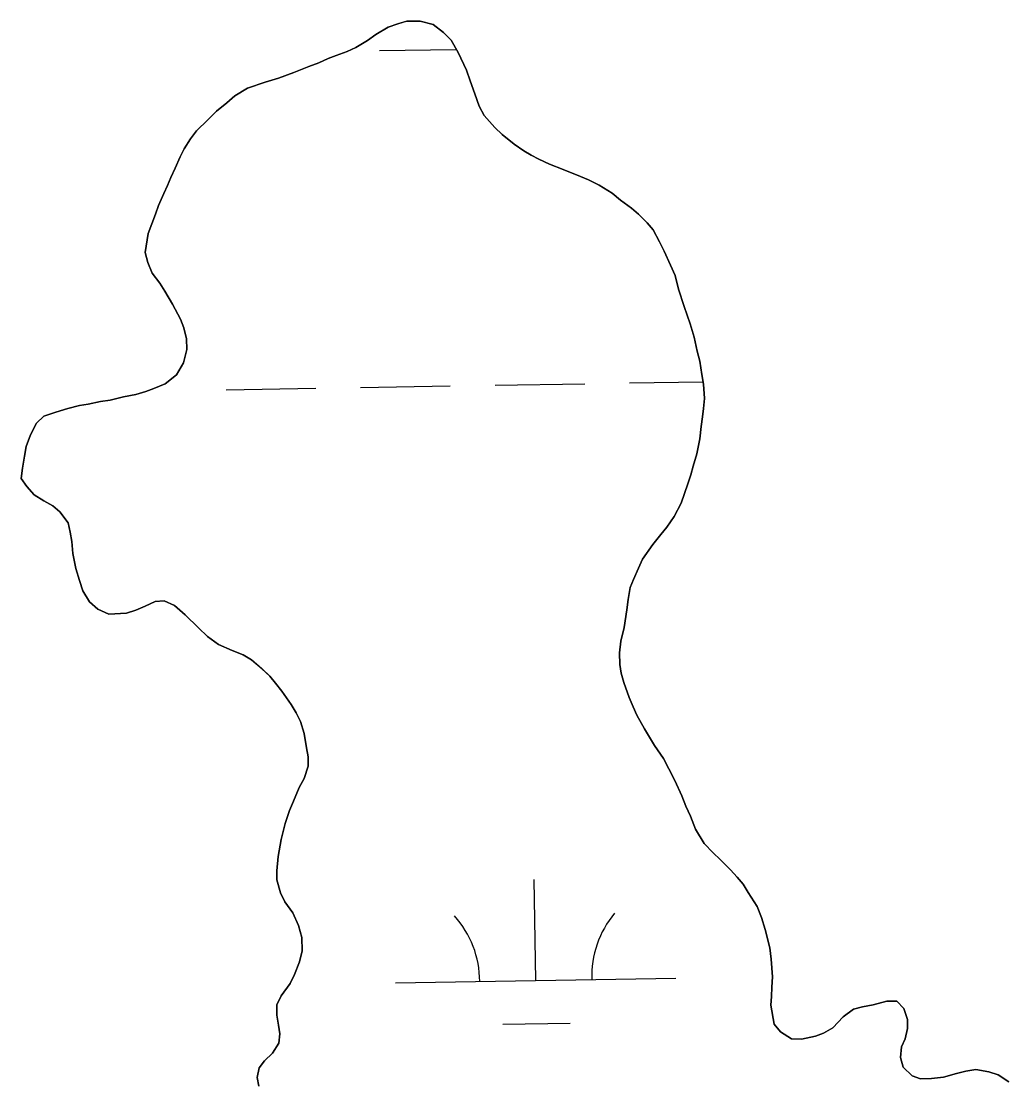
# Model space of a CAD drawing. Extents: x 3887375 to 3925618, y 296674 to 322633.
# Drawn here: x 3914554.8 to 3914907.2, y 304202.9 to 304581.4 of the extents above; entities that cross this region are included whole.
import ezdxf

# ---------------------------------------------------------------- set-up
doc = ezdxf.new("R2010")
doc.units = 0
doc.layers.add('V-TOPO-SHOR', color=7, linetype='Continuous')
doc.layers.add('V-WETL-SWMP', color=7, linetype='Continuous')

msp = doc.modelspace()

# ---------------------------------------------------------------- linework, layer by layer
at = {"layer": 'V-TOPO-SHOR'}
for points in [[(3914833.23, 304218.09), (3914829.68, 304218.25), (3914825.76, 304220.72), (3914823.44, 304223.55), (3914822.34, 304230.3), (3914822.51, 304233.32), (3914822.67, 304236.7), (3914822.83, 304240.43), (3914822.45, 304246.65), (3914821.9, 304250.73), (3914820.27, 304257.3), (3914819.01, 304261.56), (3914817.4, 304265.47), (3914814.18, 304270.43), (3914812.39, 304273.44), (3914810.25, 304275.92), (3914807.92, 304278.58), (3914804.18, 304282.29), (3914801.68, 304284.59), (3914798.47, 304287.95), (3914795.42, 304293.09), (3914793.63, 304297.71), (3914792.01, 304301.25), (3914790.58, 304304.98), (3914788.06, 304310.48), (3914785.92, 304314.55), (3914783.94, 304318.28), (3914780.73, 304322.89), (3914778.94, 304325.9), (3914777.15, 304328.91), (3914774.46, 304333.7), (3914773.21, 304336.72), (3914771.77, 304340.09), (3914769.79, 304345.41), (3914768.89, 304348.78), (3914768.35, 304351.8), (3914768.33, 304355.96), (3914768.74, 304360.15), (3914770, 304364.99), (3914770.96, 304371.32), (3914771.38, 304375.02), (3914772.07, 304379.29), (3914773.3, 304382.13), (3914775.06, 304386.23), (3914776.47, 304389.43), (3914780.18, 304394.6), (3914783.01, 304398.17), (3914785.13, 304400.84), (3914787.78, 304404.59), (3914790.25, 304409.39), (3914792.7, 304416.33), (3914793.76, 304419.54), (3914794.63, 304422.56), (3914795.86, 304427.01), (3914796.9, 304432.34), (3914797.42, 304436.79), (3914797.93, 304440.17), (3914798.28, 304443.19), (3914798.62, 304446.74), (3914798.24, 304451.9), (3914797.7, 304455.27), (3914796.96, 304460.07), (3914796.06, 304463.61), (3914794.97, 304468.59), (3914793.53, 304473.38), (3914791.37, 304479.59), (3914789.39, 304485.8), (3914788.13, 304490.59), (3914786.51, 304494.32), (3914784.18, 304499.28), (3914782.57, 304502.65), (3914780.24, 304506.91), (3914778.1, 304509.39), (3914775.06, 304512.57), (3914772.57, 304514.69), (3914768.65, 304517.52), (3914765.62, 304519.99), (3914760.98, 304522.82), (3914757.24, 304524.76), (3914754.4, 304525.99), (3914748.17, 304528.45), (3914743.36, 304530.39), (3914739.44, 304532.15), (3914736.77, 304533.56), (3914734.1, 304535.15), (3914730.71, 304537.44), (3914726.43, 304540.98), (3914723.76, 304543.45), (3914720.01, 304547.7), (3914718.22, 304551.07), (3914716.6, 304555.51), (3914714.98, 304560.12), (3914713.72, 304563.85), (3914710.67, 304570.23), (3914708.17, 304574.66), (3914705.49, 304577.32), (3914701.75, 304580.14), (3914697.12, 304581.37), (3914692.33, 304581.35), (3914689.13, 304580.45), (3914685.76, 304579.19)], [(3914685.76, 304579.19), (3914681.33, 304576.68), (3914678.31, 304574.54), (3914674.24, 304572.03), (3914671.05, 304570.6), (3914667.14, 304569.16), (3914664.3, 304568.08), (3914660.93, 304566.47), (3914657.39, 304565.21), (3914652.06, 304563.05), (3914646.56, 304561.08), (3914641.77, 304559.64), (3914635.56, 304557.48), (3914630.95, 304554.79), (3914628.12, 304552.29), (3914624.4, 304549.26), (3914621.39, 304546.22), (3914617.32, 304542.3), (3914615.2, 304539.44), (3914612.91, 304535.88), (3914611.5, 304533.03), (3914609.74, 304528.94), (3914608.15, 304525.55), (3914606.92, 304522.71), (3914605.69, 304519.86), (3914603.75, 304515.58), (3914602.7, 304512.56), (3914600.06, 304505.62), (3914599.02, 304498.86), (3914599.93, 304495.31), (3914601.54, 304491.41), (3914604.22, 304487.87), (3914606.01, 304485.03), (3914608.7, 304480.42), (3914611.56, 304475.1), (3914612.82, 304471.91), (3914613.73, 304468), (3914613.92, 304464.27), (3914612.7, 304459.47), (3914610.23, 304455.2), (3914606.15, 304451.98), (3914602.07, 304450.36), (3914599.23, 304449.29), (3914595.68, 304448.2), (3914591.24, 304447.3), (3914586.45, 304446.21), (3914583.08, 304445.66), (3914578.64, 304444.76), (3914575.62, 304444.21), (3914571.36, 304443.13), (3914567.1, 304441.86), (3914562.84, 304440.42), (3914560.19, 304437.93), (3914558.07, 304433.83), (3914556.49, 304429.56), (3914555.97, 304426.18), (3914555.28, 304421.91), (3914554.76, 304418.18), (3914556.73, 304415.35), (3914559.4, 304412.34), (3914562.79, 304410.22), (3914565.99, 304408.45), (3914568.49, 304406.33), (3914571.53, 304402.43), (3914572.25, 304399.06), (3914572.8, 304395.69), (3914573.17, 304391.42), (3914574.26, 304386.1), (3914575.52, 304381.84), (3914576.79, 304378.11), (3914579.11, 304374.21), (3914582.14, 304371.56), (3914586.06, 304369.8), (3914592.28, 304370.18), (3914595.65, 304371.26), (3914599.02, 304372.7), (3914602.56, 304374.31), (3914605.76, 304374.5), (3914609.5, 304372.92), (3914613.25, 304369.56), (3914618.06, 304364.96), (3914621.28, 304361.77), (3914625.2, 304358.95), (3914630, 304356.83), (3914633.92, 304355.25), (3914636.95, 304353.49), (3914640.7, 304350.3), (3914643.55, 304347.65), (3914645.51, 304345.17), (3914647.83, 304342.34), (3914651.05, 304337.55), (3914652.84, 304334.54), (3914654.46, 304331.53), (3914655.72, 304327.27), (3914656.63, 304322.12), (3914657.17, 304318.92), (3914657.19, 304315.54), (3914655.79, 304311.1), (3914654.02, 304307.89), (3914651.91, 304303.08), (3914650.5, 304299.7)], [(3914650.5, 304299.7), (3914648.92, 304295.08), (3914647.52, 304289.38), (3914646.48, 304283.34), (3914645.97, 304278.18), (3914645.98, 304274.98), (3914647.25, 304270.37), (3914648.86, 304267.18), (3914651.72, 304263.28), (3914653.69, 304258.67), (3914654.96, 304254.41), (3914654.98, 304249.61), (3914654.1, 304245.7), (3914652.35, 304241.25), (3914650.76, 304238.04), (3914647.58, 304233.59), (3914645.99, 304230.38), (3914646.01, 304226.65), (3914646.56, 304223.1), (3914647.1, 304220.08), (3914646.76, 304216.7), (3914644.47, 304213.14), (3914641.64, 304210.46), (3914639.69, 304207.97), (3914639, 304204.41), (3914639.54, 304201.39)], [(3914907.22, 304202.94), (3914903.48, 304205.41), (3914900.1, 304206.46), (3914895.47, 304207.33), (3914891.92, 304206.78), (3914888.55, 304205.88), (3914883.93, 304204.62), (3914879.67, 304204.07), (3914875.76, 304204.05), (3914872.73, 304205.1), (3914869.52, 304208.11), (3914868.62, 304211.66), (3914868.96, 304215.39), (3914870.19, 304218.24), (3914871.06, 304221.98), (3914871.05, 304225.17), (3914869.79, 304229.08), (3914867.29, 304231.73), (3914863.74, 304231.72), (3914858.77, 304230.45), (3914855.04, 304229.73), (3914851.85, 304228.83), (3914848.12, 304226.14), (3914844.41, 304222.22), (3914841.04, 304220.25), (3914838.2, 304219.17), (3914833.23, 304218.09)]]:
    msp.add_lwpolyline(points, dxfattribs=at)
at = {"layer": 'V-WETL-SWMP'}
for p, q in [((3914689.13, 304580.45), (3914692.32, 304581.35)), ((3914692.32, 304581.35), (3914697.12, 304581.37)), ((3914697.12, 304581.37), (3914701.75, 304580.14)), ((3914681.33, 304576.68), (3914685.76, 304579.19)), ((3914685.76, 304579.19), (3914689.13, 304580.45)), ((3914701.75, 304580.14), (3914705.49, 304577.32)), ((3914705.49, 304577.32), (3914708.17, 304574.66)), ((3914674.24, 304572.03), (3914678.31, 304574.54)), ((3914678.31, 304574.54), (3914681.33, 304576.68)), ((3914708.17, 304574.66), (3914710.67, 304570.23)), ((3914667.14, 304569.16), (3914671.05, 304570.6)), ((3914671.05, 304570.6), (3914674.24, 304572.03)), ((3914682.69, 304570.86), (3914710.05, 304571.33)), ((3914710.67, 304570.23), (3914713.72, 304563.85)), ((3914657.39, 304565.21), (3914660.93, 304566.47)), ((3914660.93, 304566.47), (3914664.3, 304568.08)), ((3914664.3, 304568.08), (3914667.14, 304569.16)), ((3914646.56, 304561.08), (3914652.06, 304563.05)), ((3914652.06, 304563.05), (3914657.39, 304565.21)), ((3914713.72, 304563.85), (3914714.98, 304560.12)), ((3914635.56, 304557.48), (3914641.77, 304559.64)), ((3914641.77, 304559.64), (3914646.56, 304561.08)), ((3914714.98, 304560.12), (3914716.6, 304555.51)), ((3914628.12, 304552.29), (3914630.95, 304554.79)), ((3914630.95, 304554.79), (3914635.56, 304557.48)), ((3914716.6, 304555.51), (3914718.22, 304551.07)), ((3914624.4, 304549.26), (3914628.12, 304552.29)), ((3914718.22, 304551.07), (3914720.01, 304547.7)), ((3914621.39, 304546.22), (3914624.4, 304549.26)), ((3914720.01, 304547.7), (3914723.76, 304543.45)), ((3914617.32, 304542.3), (3914621.39, 304546.22)), ((3914723.76, 304543.45), (3914726.43, 304540.98)), ((3914612.91, 304535.88), (3914615.2, 304539.45)), ((3914615.2, 304539.45), (3914617.32, 304542.3)), ((3914726.43, 304540.98), (3914730.71, 304537.44)), ((3914611.5, 304533.03), (3914612.91, 304535.88)), ((3914730.71, 304537.44), (3914734.1, 304535.15)), ((3914609.74, 304528.94), (3914611.5, 304533.03)), ((3914734.1, 304535.15), (3914736.77, 304533.56)), ((3914736.77, 304533.56), (3914739.44, 304532.15)), ((3914739.44, 304532.15), (3914743.36, 304530.39)), ((3914608.15, 304525.55), (3914609.74, 304528.94)), ((3914743.36, 304530.39), (3914748.17, 304528.45)), ((3914748.17, 304528.45), (3914754.4, 304525.99)), ((3914606.92, 304522.71), (3914608.15, 304525.55)), ((3914754.4, 304525.99), (3914757.24, 304524.76)), ((3914757.24, 304524.76), (3914760.98, 304522.82)), ((3914605.69, 304519.86), (3914606.92, 304522.71)), ((3914760.98, 304522.82), (3914765.62, 304519.99)), ((3914603.75, 304515.58), (3914605.69, 304519.86)), ((3914765.62, 304519.99), (3914768.65, 304517.52)), ((3914768.65, 304517.52), (3914772.57, 304514.69)), ((3914602.7, 304512.56), (3914603.75, 304515.58)), ((3914772.57, 304514.69), (3914775.06, 304512.57)), ((3914600.06, 304505.62), (3914602.7, 304512.56)), ((3914775.06, 304512.57), (3914778.1, 304509.39)), ((3914778.1, 304509.39), (3914780.24, 304506.91)), ((3914599.02, 304498.86), (3914600.06, 304505.62)), ((3914780.24, 304506.91), (3914782.57, 304502.65)), ((3914782.57, 304502.65), (3914784.18, 304499.28)), ((3914599.93, 304495.31), (3914599.02, 304498.86)), ((3914784.18, 304499.28), (3914786.51, 304494.32)), ((3914601.54, 304491.41), (3914599.93, 304495.31)), ((3914786.51, 304494.32), (3914788.13, 304490.59)), ((3914604.22, 304487.87), (3914601.54, 304491.41)), ((3914788.13, 304490.59), (3914789.39, 304485.8)), ((3914606.01, 304485.03), (3914604.22, 304487.87)), ((3914608.7, 304480.42), (3914606.01, 304485.03)), ((3914789.39, 304485.8), (3914791.37, 304479.59)), ((3914611.56, 304475.1), (3914608.7, 304480.42)), ((3914791.37, 304479.59), (3914793.53, 304473.38)), ((3914612.82, 304471.91), (3914611.56, 304475.1)), ((3914613.72, 304468), (3914612.82, 304471.91)), ((3914793.53, 304473.38), (3914794.97, 304468.59)), ((3914613.92, 304464.27), (3914613.72, 304468)), ((3914794.97, 304468.59), (3914796.06, 304463.61)), ((3914612.69, 304459.47), (3914613.92, 304464.27)), ((3914796.06, 304463.61), (3914796.96, 304460.06)), ((3914796.96, 304460.06), (3914797.69, 304455.27)), ((3914610.22, 304455.2), (3914612.69, 304459.47)), ((3914606.15, 304451.98), (3914610.22, 304455.2)), ((3914771.89, 304452.3), (3914798.1, 304452.75)), ((3914797.69, 304455.27), (3914798.24, 304451.9)), ((3914595.68, 304448.2), (3914599.23, 304449.29)), ((3914599.23, 304449.29), (3914602.07, 304450.36)), ((3914602.07, 304450.36), (3914606.15, 304451.98)), ((3914627.91, 304449.83), (3914659.91, 304450.38)), ((3914675.9, 304450.66), (3914707.9, 304451.21)), ((3914723.9, 304451.48), (3914755.89, 304452.03)), ((3914798.24, 304451.9), (3914798.62, 304446.74)), ((3914578.64, 304444.76), (3914583.08, 304445.66)), ((3914583.08, 304445.66), (3914586.45, 304446.21)), ((3914586.45, 304446.21), (3914591.24, 304447.3)), ((3914591.24, 304447.3), (3914595.68, 304448.2)), ((3914798.62, 304446.74), (3914798.28, 304443.19)), ((3914562.84, 304440.43), (3914567.1, 304441.86)), ((3914567.1, 304441.86), (3914571.36, 304443.13)), ((3914571.36, 304443.13), (3914575.62, 304444.21)), ((3914575.62, 304444.21), (3914578.64, 304444.76)), ((3914798.28, 304443.19), (3914797.94, 304440.17)), ((3914558.07, 304433.83), (3914560.19, 304437.93)), ((3914560.19, 304437.93), (3914562.84, 304440.43)), ((3914797.94, 304440.17), (3914797.42, 304436.79)), ((3914556.49, 304429.56), (3914558.07, 304433.83)), ((3914797.42, 304436.79), (3914796.9, 304432.34)), ((3914796.9, 304432.34), (3914795.86, 304427.01)), ((3914555.28, 304421.91), (3914555.97, 304426.18)), ((3914555.97, 304426.18), (3914556.49, 304429.56)), ((3914795.86, 304427.01), (3914794.63, 304422.56)), ((3914794.63, 304422.56), (3914793.76, 304419.54)), ((3914554.76, 304418.18), (3914555.28, 304421.91)), ((3914793.76, 304419.54), (3914792.7, 304416.33)), ((3914556.73, 304415.35), (3914554.76, 304418.18)), ((3914559.4, 304412.34), (3914556.73, 304415.35)), ((3914792.7, 304416.33), (3914790.25, 304409.39)), ((3914562.79, 304410.22), (3914559.4, 304412.34)), ((3914566, 304408.45), (3914562.79, 304410.22)), ((3914568.49, 304406.33), (3914566, 304408.45)), ((3914790.25, 304409.39), (3914787.78, 304404.59)), ((3914571.53, 304402.43), (3914568.49, 304406.33)), ((3914787.78, 304404.59), (3914785.13, 304400.84)), ((3914572.25, 304399.06), (3914571.53, 304402.43)), ((3914785.13, 304400.84), (3914783.01, 304398.17)), ((3914572.8, 304395.69), (3914572.25, 304399.06)), ((3914573.18, 304391.42), (3914572.8, 304395.69)), ((3914783.01, 304398.17), (3914780.18, 304394.6)), ((3914780.18, 304394.6), (3914776.47, 304389.43)), ((3914574.26, 304386.1), (3914573.18, 304391.42)), ((3914776.47, 304389.43), (3914775.06, 304386.23)), ((3914575.52, 304381.84), (3914574.26, 304386.1)), ((3914775.06, 304386.23), (3914773.3, 304382.13)), ((3914576.78, 304378.11), (3914575.52, 304381.84)), ((3914773.3, 304382.13), (3914772.07, 304379.29)), ((3914579.11, 304374.21), (3914576.78, 304378.11)), ((3914772.07, 304379.29), (3914771.38, 304375.02)), ((3914582.14, 304371.56), (3914579.11, 304374.21)), ((3914602.57, 304374.31), (3914599.02, 304372.7)), ((3914605.76, 304374.5), (3914602.57, 304374.31)), ((3914609.5, 304372.92), (3914605.76, 304374.5)), ((3914613.25, 304369.56), (3914609.5, 304372.92)), ((3914771.38, 304375.02), (3914770.96, 304371.32)), ((3914586.06, 304369.8), (3914582.14, 304371.56)), ((3914592.28, 304370.18), (3914586.06, 304369.8)), ((3914595.65, 304371.26), (3914592.28, 304370.18)), ((3914599.02, 304372.7), (3914595.65, 304371.26)), ((3914618.06, 304364.96), (3914613.25, 304369.56)), ((3914770.96, 304371.32), (3914770, 304364.99)), ((3914621.28, 304361.77), (3914618.06, 304364.96)), ((3914625.2, 304358.95), (3914621.28, 304361.77)), ((3914770, 304364.99), (3914768.74, 304360.15)), ((3914630, 304356.83), (3914625.2, 304358.95)), ((3914768.74, 304360.15), (3914768.33, 304355.96)), ((3914633.92, 304355.25), (3914630, 304356.83)), ((3914636.95, 304353.49), (3914633.92, 304355.25)), ((3914768.33, 304355.96), (3914768.35, 304351.8)), ((3914640.69, 304350.3), (3914636.95, 304353.49)), ((3914643.55, 304347.65), (3914640.69, 304350.3)), ((3914768.35, 304351.8), (3914768.89, 304348.78)), ((3914645.51, 304345.17), (3914643.55, 304347.65)), ((3914768.89, 304348.78), (3914769.79, 304345.41)), ((3914647.83, 304342.34), (3914645.51, 304345.17)), ((3914769.79, 304345.41), (3914771.77, 304340.09)), ((3914651.05, 304337.55), (3914647.83, 304342.34)), ((3914771.77, 304340.09), (3914773.21, 304336.72)), ((3914652.84, 304334.54), (3914651.05, 304337.55)), ((3914773.21, 304336.72), (3914774.46, 304333.7)), ((3914654.46, 304331.53), (3914652.84, 304334.54)), ((3914655.72, 304327.27), (3914654.46, 304331.53)), ((3914774.46, 304333.7), (3914777.15, 304328.91)), ((3914777.15, 304328.91), (3914778.94, 304325.9)), ((3914656.63, 304322.12), (3914655.72, 304327.27)), ((3914778.94, 304325.9), (3914780.73, 304322.89)), ((3914657.17, 304318.92), (3914656.63, 304322.12)), ((3914780.73, 304322.89), (3914783.95, 304318.28)), ((3914657.19, 304315.54), (3914657.17, 304318.92)), ((3914783.95, 304318.28), (3914785.92, 304314.56)), ((3914655.79, 304311.1), (3914657.19, 304315.54)), ((3914785.92, 304314.56), (3914788.06, 304310.48)), ((3914654.02, 304307.89), (3914655.79, 304311.1)), ((3914788.06, 304310.48), (3914790.58, 304304.98)), ((3914651.91, 304303.08), (3914654.02, 304307.89)), ((3914790.58, 304304.98), (3914792.01, 304301.25)), ((3914650.5, 304299.7), (3914651.91, 304303.08)), ((3914792.01, 304301.25), (3914793.63, 304297.71)), ((3914648.92, 304295.08), (3914650.5, 304299.7)), ((3914793.63, 304297.71), (3914795.42, 304293.09)), ((3914647.52, 304289.38), (3914648.92, 304295.08)), ((3914795.42, 304293.09), (3914798.47, 304287.95)), ((3914646.48, 304283.34), (3914647.52, 304289.38)), ((3914798.47, 304287.95), (3914801.68, 304284.59)), ((3914645.97, 304278.18), (3914646.48, 304283.34)), ((3914801.68, 304284.59), (3914804.18, 304282.29)), ((3914804.18, 304282.29), (3914807.92, 304278.57)), ((3914807.92, 304278.57), (3914810.24, 304275.92)), ((3914645.98, 304274.98), (3914645.97, 304278.18)), ((3914647.25, 304270.37), (3914645.98, 304274.98)), ((3914738.39, 304239.09), (3914737.77, 304275.09)), ((3914810.24, 304275.92), (3914812.39, 304273.44)), ((3914812.39, 304273.44), (3914814.18, 304270.43)), ((3914648.86, 304267.18), (3914647.25, 304270.37)), ((3914651.72, 304263.28), (3914648.86, 304267.18)), ((3914814.18, 304270.43), (3914817.4, 304265.47)), ((3914653.69, 304258.67), (3914651.72, 304263.28)), ((3914817.4, 304265.47), (3914819.01, 304261.56)), ((3914819.01, 304261.56), (3914820.27, 304257.3)), ((3914654.96, 304254.41), (3914653.69, 304258.67)), ((3914820.27, 304257.3), (3914821.9, 304250.74)), ((3914654.98, 304249.61), (3914654.96, 304254.41)), ((3914654.1, 304245.7), (3914654.98, 304249.61)), ((3914821.9, 304250.74), (3914822.45, 304246.65)), ((3914652.35, 304241.25), (3914654.1, 304245.7)), ((3914822.45, 304246.65), (3914822.83, 304240.43)), ((3914650.76, 304238.04), (3914652.35, 304241.25)), ((3914822.83, 304240.43), (3914822.67, 304236.7)), ((3914647.58, 304233.59), (3914650.76, 304238.04)), ((3914688.4, 304238.24), (3914788.38, 304239.95)), ((3914822.67, 304236.7), (3914822.51, 304233.32)), ((3914645.99, 304230.38), (3914647.58, 304233.59)), ((3914822.51, 304233.32), (3914822.34, 304230.3)), ((3914646.01, 304226.65), (3914645.99, 304230.38)), ((3914822.34, 304230.3), (3914823.44, 304223.55)), ((3914851.85, 304228.83), (3914855.04, 304229.73)), ((3914855.04, 304229.73), (3914858.77, 304230.45)), ((3914858.77, 304230.45), (3914863.74, 304231.72)), ((3914863.74, 304231.72), (3914867.29, 304231.73)), ((3914867.29, 304231.73), (3914869.79, 304229.08)), ((3914869.79, 304229.08), (3914871.05, 304225.17)), ((3914646.56, 304223.1), (3914646.01, 304226.65)), ((3914844.41, 304222.22), (3914848.12, 304226.14)), ((3914848.12, 304226.14), (3914851.85, 304228.83)), ((3914647.1, 304220.08), (3914646.56, 304223.1)), ((3914726.65, 304223.46), (3914750.65, 304223.87)), ((3914823.44, 304223.55), (3914825.76, 304220.72)), ((3914841.04, 304220.25), (3914844.41, 304222.22)), ((3914871.06, 304221.98), (3914870.19, 304218.24)), ((3914871.05, 304225.17), (3914871.06, 304221.98)), ((3914646.76, 304216.7), (3914647.1, 304220.08)), ((3914825.76, 304220.72), (3914829.68, 304218.25)), ((3914829.68, 304218.25), (3914833.23, 304218.09)), ((3914833.23, 304218.09), (3914838.2, 304219.17)), ((3914838.2, 304219.17), (3914841.04, 304220.25)), ((3914870.19, 304218.24), (3914868.96, 304215.39)), ((3914644.47, 304213.14), (3914646.76, 304216.7)), ((3914868.96, 304215.39), (3914868.62, 304211.66)), ((3914639.69, 304207.97), (3914641.64, 304210.46)), ((3914641.64, 304210.46), (3914644.47, 304213.14)), ((3914868.62, 304211.66), (3914869.52, 304208.11)), ((3914639, 304204.41), (3914639.69, 304207.97)), ((3914869.52, 304208.11), (3914872.73, 304205.1)), ((3914888.55, 304205.88), (3914891.92, 304206.78)), ((3914891.92, 304206.78), (3914895.47, 304207.33)), ((3914895.47, 304207.33), (3914900.1, 304206.46)), ((3914900.1, 304206.46), (3914903.48, 304205.41)), ((3914639.54, 304201.39), (3914639, 304204.41)), ((3914872.73, 304205.1), (3914875.76, 304204.05)), ((3914875.76, 304204.05), (3914879.67, 304204.07)), ((3914879.67, 304204.07), (3914883.93, 304204.62)), ((3914883.93, 304204.62), (3914888.55, 304205.88)), ((3914903.48, 304205.41), (3914907.22, 304202.94))]:
    msp.add_line(p, q, dxfattribs=at)
for centre, start, end in [((3914683.15, 304238.62), 0.2115, 41.7552), ((3914793.61, 304240.52), 140.2115, 181.7552)]:
    msp.add_arc(centre, 35.25, start, end, dxfattribs=at)

doc.saveas('drawing.dxf')
